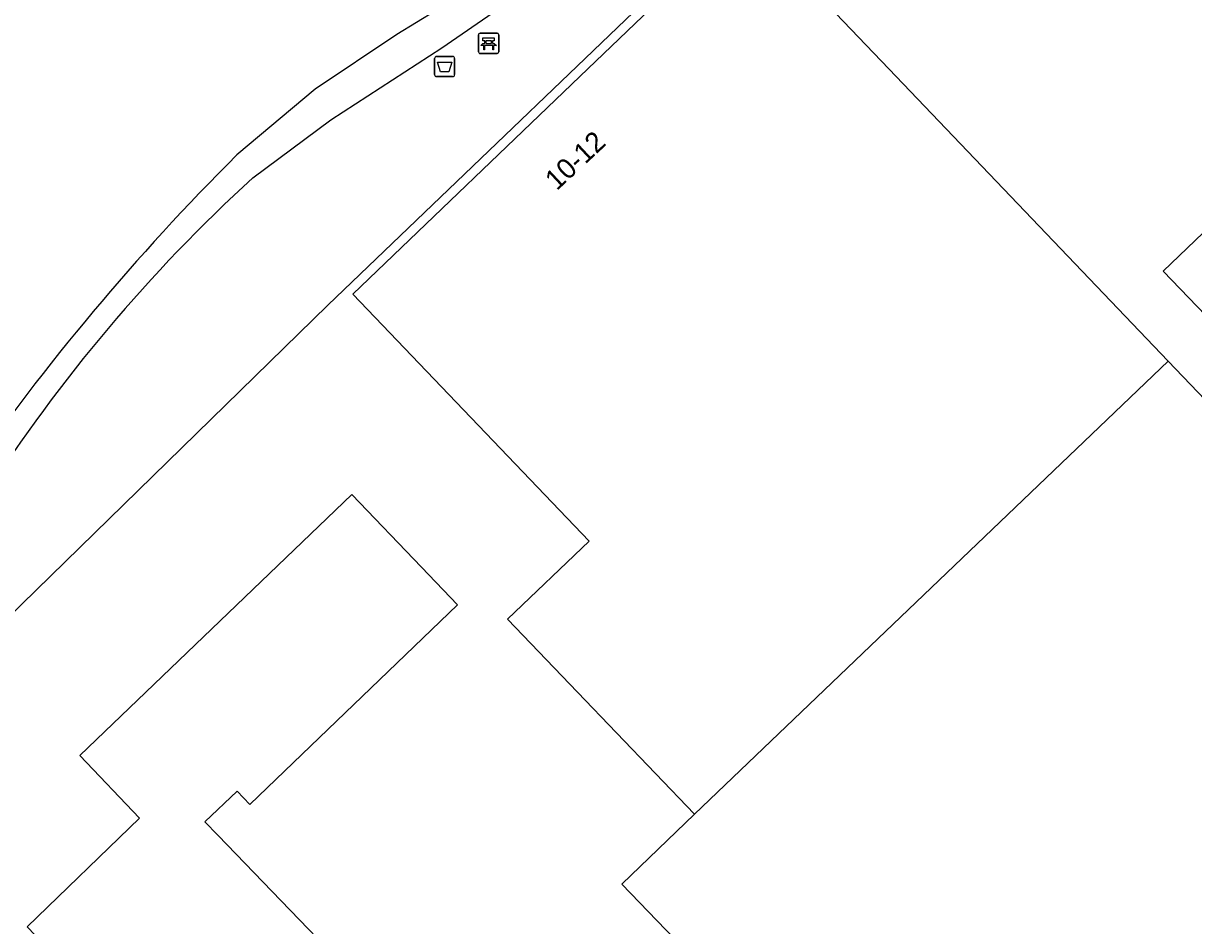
# Model space of a CAD drawing. Extents: x 156651 to 158072, y 387631 to 388990.
# Drawn here: x 157534.8 to 157592.7, y 388207.5 to 388252.3 of the extents above; entities that cross this region are included whole.
import ezdxf

# ---------------------------------------------------------------- set-up
doc = ezdxf.new("R2010")
doc.units = 0
for name, color, linetype in [('IMGEO_Afvalbak', 7, 'Continuous'), ('IMGEO_Bank', 7, 'Continuous'), ('IMGEO_Groenvoorziening', 7, 'Continuous'), ('IMGEO_Hek', 7, 'Continuous'), ('IMGEO_Pand', 7, 'Continuous'), ('IMGEO_Pand_nummerreeks', 7, 'Continuous'), ('IMGEO_Voetpad_halfverhard', 7, 'Continuous')]:
    doc.layers.add(name, color=color, linetype=linetype)

msp = doc.modelspace()

# ---------------------------------------------------------------- linework, layer by layer
at = {"layer": 'IMGEO_Afvalbak'}
for p, q in [((157555.223, 388250.614), (157556.013, 388250.614)), ((157556.013, 388250.614), (157555.223, 388250.614)), ((157555.123, 388249.714), (157555.123, 388250.514)), ((157555.123, 388250.514), (157555.123, 388249.714)), ((157556.113, 388250.514), (157556.113, 388249.714)), ((157556.113, 388249.714), (157556.113, 388250.514)), ((157556.013, 388249.614), (157555.223, 388249.614)), ((157555.223, 388249.614), (157556.013, 388249.614))]:
    msp.add_line(p, q, dxfattribs=at)
msp.add_lwpolyline([(157555.266, 388250.328), (157555.97, 388250.328), (157555.821, 388249.858), (157555.415, 388249.858), (157555.266, 388250.328)], dxfattribs=at)
for centre, start, end in [((157555.223, 388250.514), 90, 180), ((157555.223, 388250.514), 90, 180), ((157556.013, 388250.514), 0, 90), ((157556.013, 388250.514), 360, 90), ((157555.223, 388249.714), 180, 270), ((157555.223, 388249.714), 180, 270), ((157556.013, 388249.714), 270, 0), ((157556.013, 388249.714), 270, 0)]:
    msp.add_arc(centre, 0.1, start, end, dxfattribs=at)
at = {"layer": 'IMGEO_Bank'}
for p, q in [((157557.374, 388251.765), (157558.215, 388251.765)), ((157558.215, 388251.765), (157557.374, 388251.765)), ((157557.299, 388250.84), (157557.299, 388251.681)), ((157557.299, 388251.681), (157557.299, 388250.84)), ((157557.608, 388251.271), (157557.608, 388251.377)), ((157557.652, 388251.377), (157557.652, 388251.271)), ((157557.94, 388251.383), (157557.658, 388251.383)), ((157557.658, 388251.265), (157557.94, 388251.265)), ((157557.946, 388251.271), (157557.946, 388251.377)), ((157557.99, 388251.377), (157557.99, 388251.271)), ((157558.299, 388251.69), (157558.299, 388250.849)), ((157558.299, 388250.849), (157558.299, 388251.69)), ((157558.224, 388250.765), (157557.383, 388250.765)), ((157557.383, 388250.765), (157558.224, 388250.765)), ((157557.996, 388251.163), (157557.603, 388251.163))]:
    msp.add_line(p, q, dxfattribs=at)
for points in [[(157557.546, 388251.163), (157557.404, 388251.163), (157557.516, 388251.265), (157557.602, 388251.265)], [(157557.602, 388251.383), (157557.516, 388251.383), (157557.516, 388251.544), (157558.079, 388251.544), (157558.079, 388251.383), (157557.996, 388251.383)], [(157557.996, 388251.265), (157558.079, 388251.265), (157558.191, 388251.163), (157558.052, 388251.163)], [(157557.596, 388251.156), (157557.596, 388250.949), (157557.553, 388250.949), (157557.553, 388251.156)], [(157558.046, 388251.156), (157558.046, 388250.949), (157558.002, 388250.949), (157558.002, 388251.156)]]:
    msp.add_lwpolyline(points, dxfattribs=at)
for centre, radius, start, end in [((157557.377, 388251.687), 0.0779, 92.4484, 184.28452), ((157557.377, 388251.687), 0.0779, 92.4484, 184.28452), ((157558.221, 388251.687), 0.0779, 2.4484, 94.28452), ((157558.221, 388251.687), 0.0779, 2.4484, 94.28452), ((157557.601, 388251.376), 0.00671, 2.89567, 87.10433), ((157557.601, 388251.272), 0.00671, 272.89567, 357.10433), ((157557.658, 388251.376), 0.00671, 92.89567, 177.10433), ((157557.658, 388251.272), 0.00671, 182.89567, 267.10433), ((157557.94, 388251.376), 0.00671, 2.89567, 87.10433), ((157557.94, 388251.272), 0.00671, 272.89567, 357.10433), ((157557.997, 388251.376), 0.00671, 92.89567, 177.10433), ((157557.997, 388251.272), 0.00671, 182.89567, 267.10433), ((157557.377, 388250.843), 0.0779, 182.4484, 274.28452), ((157557.377, 388250.843), 0.0779, 182.4484, 274.28452), ((157557.546, 388251.156), 0.00671, 2.89567, 87.10433), ((157557.603, 388251.156), 0.00671, 92.89567, 177.10433), ((157557.995, 388251.156), 0.00671, 2.89567, 87.10433), ((157558.052, 388251.156), 0.00671, 92.89567, 177.10433), ((157558.221, 388250.843), 0.0779, 272.4484, 4.28452), ((157558.221, 388250.843), 0.0779, 272.4484, 4.28452)]:
    msp.add_arc(centre, radius, start, end, dxfattribs=at)
at = {"layer": 'IMGEO_Groenvoorziening'}
msp.add_lwpolyline([(157580.396, 388278.594), (157580.164, 388267.028), (157570.163, 388257.803), (157549.83, 388238.291), (157521.638, 388210.734), (157521.476, 388210.646), (157518.075, 388210.62)], dxfattribs=at)
at = {"layer": 'IMGEO_Hek'}
msp.add_lwpolyline([(157570.163, 388257.803), (157549.83, 388238.291), (157521.638, 388210.734)], dxfattribs=at)
at = {"layer": 'IMGEO_Pand'}
for points in [[(157591.219, 388239.966), (157599.102, 388247.548), (157592.797, 388254.003), (157588.066, 388252.862), (157586.271, 388260.31), (157590.094, 388261.231), (157588.851, 388266.39), (157597.602, 388268.521), (157598.88, 388267.785), (157600.973, 388259.006), (157600.643, 388258.927), (157605.602, 388253.76), (157605.847, 388253.996), (157609.69, 388250), (157619.698, 388239.595), (157623.892, 388243.616), (157618.243, 388253.459), (157618.611, 388256.134), (157624.034, 388261.314), (157630.532, 388249.983), (157640.873, 388231.95), (157619.052, 388211.029), (157591.219, 388239.966)], [(157567.99, 388213.072), (157562.196, 388219.112), (157558.734, 388222.72), (157562.775, 388226.601), (157551.074, 388238.835), (157562.705, 388250), (157570.484, 388257.467), (157577.622, 388250), (157591.461, 388235.522)], [(157591.461, 388235.522), (157612.045, 388213.988), (157596.348, 388199.15), (157584.886, 388188.316), (157564.394, 388209.598), (157567.99, 388213.072)], [(157591.461, 388235.522), (157567.99, 388213.072)], [(157545.965, 388213.543), (157545.335, 388214.2), (157543.747, 388212.677), (157544.379, 388212.022), (157551.546, 388204.59), (157548.388, 388201.538), (157548.939, 388200.958), (157548.07, 388200.135), (157547.532, 388200.697), (157544.359, 388197.674), (157540.74, 388201.439), (157538.454, 388203.818), (157534.94, 388207.473), (157540.5, 388212.859), (157537.541, 388215.969), (157551.018, 388228.911), (157554.477, 388225.3), (157556.264, 388223.433), (157545.965, 388213.543)]]:
    msp.add_lwpolyline(points, dxfattribs=at)
at = {"layer": 'IMGEO_Voetpad_halfverhard'}
for points in [[(157562.167, 388257.165), (157562.026, 388257.076), (157553.246, 388251.711), (157549.198, 388248.998), (157545.322, 388245.734)], [(157546.12, 388244.598), (157549.984, 388247.466), (157555.487, 388251.042), (157562.747, 388256.067)]]:
    msp.add_lwpolyline(points, dxfattribs=at)
for centre, radius, start, end in [((157629.29, 388161.704), 118.793, 134.97865, 145.13605), ((157599.418, 388186.173), 79.083, 132.37264, 147.37752)]:
    msp.add_arc(centre, radius, start, end, dxfattribs=at)

# ---------------------------------------------------------------- texts
at = {"layer": 'IMGEO_Pand_nummerreeks'}
msp.add_text('10-12', height=1, rotation=42.99921, dxfattribs=at).set_placement((157561.171, 388243.935))

doc.saveas('drawing.dxf')
